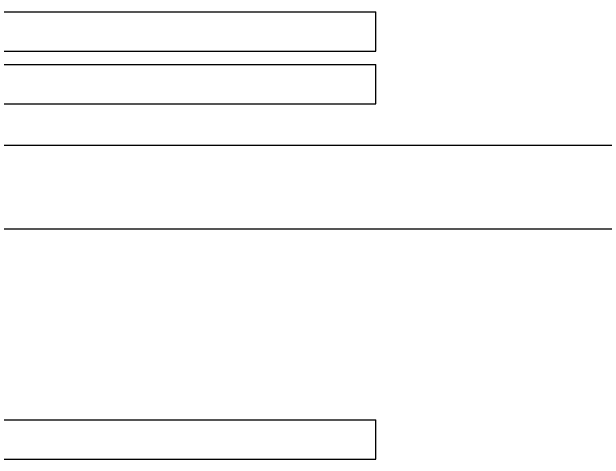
# Model space of a CAD drawing. Extents: x 1313964 to 1316843, y 2087046 to 2096619.
# Drawn here: x 1314414.19 to 1314436.7, y 2089146.7 to 2089163.7 of the extents above; entities that cross this region are included whole.
import ezdxf

# ---------------------------------------------------------------- set-up
doc = ezdxf.new("R2010")
doc.units = 0
doc.layers.add('B-Gen-Dimension', color=7, linetype='Continuous')
doc.layers.add('B-Gen-Hidden', color=7, linetype='Continuous')

msp = doc.modelspace()

# ---------------------------------------------------------------- linework, layer by layer
at = {"layer": 'B-Gen-Dimension'}
msp.add_lwpolyline([(1314367.27, 2089155.436), (1314367.27, 2089158.629), (1314467.269, 2089158.629), (1314467.269, 2089155.436)], close=True, dxfattribs=at)
at = {"layer": 'B-Gen-Hidden'}
for p, q in [((1314360.032, 2089163.699), (1314428.032, 2089163.699)), ((1314428.032, 2089162.199), (1314428.032, 2089163.699)), ((1314360.032, 2089162.199), (1314428.032, 2089162.199)), ((1314360.032, 2089161.699), (1314428.032, 2089161.699)), ((1314428.032, 2089160.199), (1314428.032, 2089161.699)), ((1314360.032, 2089160.199), (1314428.032, 2089160.199)), ((1314360.032, 2089148.199), (1314428.032, 2089148.199)), ((1314428.032, 2089146.699), (1314428.032, 2089148.199)), ((1314360.032, 2089146.699), (1314428.032, 2089146.699))]:
    msp.add_line(p, q, dxfattribs=at)

doc.saveas('drawing.dxf')
